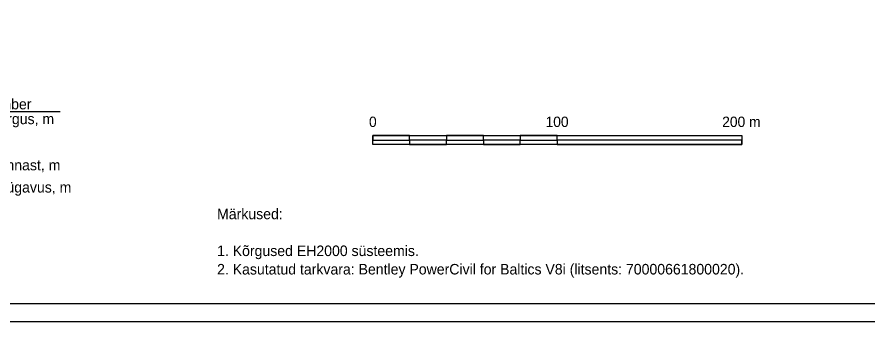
# Model space of a CAD drawing. Extents: x 544674 to 552202, y 6585829 to 6588119.
# Drawn here: x 551357.6 to 551818.7, y 6587070.8 to 6587235.9 of the extents above; entities that cross this region are included whole.
import ezdxf

# ---------------------------------------------------------------- set-up
doc = ezdxf.new("R2010")
doc.units = 0
doc.layers.add('Lõige vormistus', color=7, linetype='Continuous')
doc.layers.add('VORMISTUS', color=7, linetype='Continuous')

msp = doc.modelspace()

# ---------------------------------------------------------------- linework, layer by layer
at = {"layer": 'VORMISTUS'}
msp.add_line((551299.37, 6587184.69), (551380.97, 6587184.69), dxfattribs=at)
msp.add_lwpolyline([(550902.09, 6587940.75), (552202.09, 6587940.75), (552202.09, 6587070.75), (550902.09, 6587070.75), (550902.09, 6587940.75)], dxfattribs=at)
for points in [[(550942.09, 6587080.75), (552192.09, 6587080.75), (552192.09, 6587930.75), (550942.09, 6587930.75)], [(551550.35, 6587169.26), (551570.35, 6587169.26), (551570.35, 6587171.66), (551550.35, 6587171.66)], [(551550.35, 6587171.66), (551750.35, 6587171.66), (551750.35, 6587166.86), (551550.35, 6587166.86)], [(551570.35, 6587166.86), (551590.35, 6587166.86), (551590.35, 6587169.26), (551570.35, 6587169.26)], [(551590.35, 6587169.26), (551610.35, 6587169.26), (551610.35, 6587171.66), (551590.35, 6587171.66)], [(551610.35, 6587166.86), (551630.35, 6587166.86), (551630.35, 6587169.26), (551610.35, 6587169.26)], [(551630.35, 6587169.26), (551650.35, 6587169.26), (551650.35, 6587171.66), (551630.35, 6587171.66)], [(551650.35, 6587166.86), (551750.35, 6587166.86), (551750.35, 6587169.26), (551650.35, 6587169.26)]]:
    msp.add_lwpolyline(points, close=True, dxfattribs=at)

# ---------------------------------------------------------------- texts
at = {"layer": 'Lõige vormistus'}
msp.add_text('-', height=0.0002, dxfattribs=at).set_placement((551370.06, 6587232.35))
at = {"layer": 'VORMISTUS'}
for s, height, p in [('Sondpunkti number', 5.7, (551299.37, 6587185.86)), ('Suudme abs kõrgus, m', 5.7, (551299.37, 6587177.86)), ('0', 5.6, (551548.36, 6587176.33)), ('100', 5.6, (551644.01, 6587176.33)), ('200 m', 5.6, (551739.73, 6587176.33)), ('Sügavus maapinnast, m', 5.7, (551299.37, 6587152.84)), ('Sondeerimise sügavus, m', 5.7, (551299.37, 6587140.84))]:
    msp.add_text(s, height=height, dxfattribs=at).set_placement(p)
for s, p in [('Märkused:', (551466.03, 6587126.39)), ('1. Kõrgused EH2000 süsteemis.', (551466.03, 6587106.44)), ('2. Kasutatud tarkvara: Bentley PowerCivil for Baltics V8i (litsents: 70000661800020).', (551466.03, 6587096.46))]:
    msp.add_text(s, height=5.7, rotation=0.0038, dxfattribs=at).set_placement(p)

doc.saveas('drawing.dxf')
